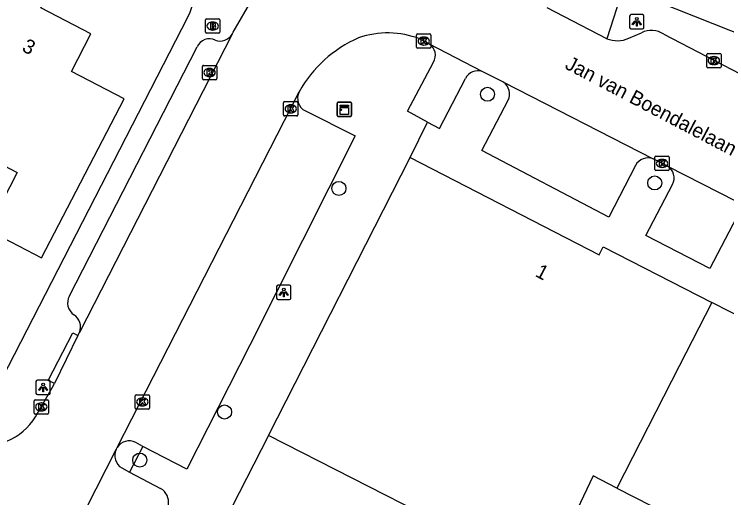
# Model space of a CAD drawing. Extents: x 160356 to 161355, y 381727 to 382845.
# Drawn here: x 160771.25 to 160820.98, y 382352.6 to 382386.31 of the extents above; entities that cross this region are included whole.
import ezdxf

# ---------------------------------------------------------------- set-up
doc = ezdxf.new("R2010")
doc.units = 0
for name, color, linetype in [('IMGEO_Boom', 7, 'Continuous'), ('IMGEO_Brandkraan', 7, 'Continuous'), ('IMGEO_Kast', 7, 'Continuous'), ('IMGEO_Kolk', 7, 'Continuous'), ('IMGEO_Lichtpunt', 7, 'Continuous'), ('IMGEO_Openbare_ruimte_label', 7, 'Continuous'), ('IMGEO_Pand', 7, 'Continuous'), ('IMGEO_Pand_nummerreeks', 7, 'Continuous'), ('IMGEO_Parkeervlak_open', 7, 'Continuous'), ('IMGEO_Rijbaan_lokaal_open', 7, 'Continuous'), ('IMGEO_Voetpad_open', 7, 'Continuous')]:
    doc.layers.add(name, color=color, linetype=linetype)

msp = doc.modelspace()

# ---------------------------------------------------------------- linework, layer by layer
at = {"layer": 'IMGEO_Boom'}
for centre in [(160804.277, 382380.732), (160815.946, 382374.549), (160793.912, 382374.172), (160785.934, 382358.579), (160780.014, 382355.228)]:
    msp.add_circle(centre, 0.489, dxfattribs=at)
at = {"layer": 'IMGEO_Brandkraan'}
for p, q in [((160784.601, 382385.068), (160784.601, 382385.92)), ((160784.676, 382385.994), (160785.528, 382385.994)), ((160785.089, 382385.774), (160785.114, 382385.774)), ((160785.602, 382385.92), (160785.602, 382385.068)), ((160785.112, 382385.214), (160785.087, 382385.214)), ((160785.528, 382384.994), (160784.676, 382384.994))]:
    msp.add_line(p, q, dxfattribs=at)
for points in [[(160784.601, 382385.068), (160784.601, 382385.92)], [(160784.676, 382385.994), (160785.528, 382385.994)], [(160784.949, 382385.694), (160784.949, 382385.294), (160785.162, 382385.294)], [(160785.18, 382385.694), (160784.949, 382385.694)], [(160785.602, 382385.92), (160785.602, 382385.068)], [(160785.128, 382385.613), (160785.074, 382385.613), (160785.074, 382385.537)], [(160785.074, 382385.537), (160785.127, 382385.537)], [(160785.136, 382385.461), (160785.074, 382385.461), (160785.074, 382385.38)], [(160785.074, 382385.38), (160785.136, 382385.38)], [(160785.528, 382384.994), (160784.676, 382384.994)]]:
    msp.add_lwpolyline(points, dxfattribs=at)
for centre, radius, start, end in [((160784.678, 382385.918), 0.0765, 91.552, 178.448), ((160784.678, 382385.918), 0.0765, 91.552, 178.448), ((160785.184, 382385.549), 0.145, 59.4692, 91.5367), ((160785.526, 382385.918), 0.0765, 1.552, 88.448), ((160785.526, 382385.918), 0.0765, 1.552, 88.448), ((160785.129, 382385.575), 0.0379, 267.8285, 90.9355), ((160785.137, 382385.42), 0.0404, 269.8759, 90.5077), ((160785.168, 382385.545), 0.251, 268.6676, 293.5347), ((160785.209, 382385.596), 0.0922, 285.5137, 58.1501), ((160785.214, 382385.404), 0.105, 301.3115, 78.989), ((160784.678, 382385.07), 0.0765, 181.552, 268.448), ((160784.678, 382385.07), 0.0765, 181.552, 268.448), ((160785.526, 382385.07), 0.0765, 271.552, 358.448), ((160785.526, 382385.07), 0.0765, 271.552, 358.448)]:
    msp.add_arc(centre, radius, start, end, dxfattribs=at)
for centre, major_axis, ratio, start_param, end_param in [((160785.088, 382385.494), (-0.387, 0.002), 0.722429, 4.712389, 7.853982), ((160785.113, 382385.494), (-0.39, 0.002), 0.717154, 1.570796, 4.712389)]:
    msp.add_ellipse(centre, major_axis=major_axis, ratio=ratio, start_param=start_param, end_param=end_param, dxfattribs=at)
at = {"layer": 'IMGEO_Kast'}
for p, q in [((160793.793, 382379.261), (160793.793, 382380.102)), ((160793.793, 382380.102), (160793.793, 382379.261)), ((160793.868, 382380.186), (160794.709, 382380.186)), ((160794.709, 382380.186), (160793.868, 382380.186)), ((160794.793, 382380.111), (160794.793, 382379.27)), ((160794.793, 382379.27), (160794.793, 382380.111)), ((160794.718, 382379.186), (160793.877, 382379.186)), ((160793.877, 382379.186), (160794.718, 382379.186))]:
    msp.add_line(p, q, dxfattribs=at)
for points in [[(160793.988, 382379.976), (160794.588, 382379.976), (160794.588, 382379.891), (160793.988, 382379.891), (160793.988, 382379.976)], [(160793.988, 382379.801), (160794.588, 382379.801), (160794.588, 382379.312), (160793.988, 382379.312), (160793.988, 382379.801)]]:
    msp.add_lwpolyline(points, dxfattribs=at)
msp.add_circle((160794.072, 382379.65), 0.0377, dxfattribs=at)
for centre, start, end in [((160793.871, 382380.108), 92.4484, 184.2845), ((160793.871, 382380.108), 92.4484, 184.2845), ((160794.715, 382380.108), 2.4484, 94.2845), ((160794.715, 382380.108), 2.4484, 94.2845), ((160793.871, 382379.264), 182.4484, 274.2845), ((160793.871, 382379.264), 182.4484, 274.2845), ((160794.715, 382379.264), 272.4484, 4.2845), ((160794.715, 382379.264), 272.4484, 4.2845)]:
    msp.add_arc(centre, 0.0779, start, end, dxfattribs=at)
at = {"layer": 'IMGEO_Kolk'}
for p, q in [((160799.331, 382384.015), (160799.331, 382384.867)), ((160799.406, 382384.941), (160800.258, 382384.941)), ((160799.819, 382384.721), (160799.844, 382384.721)), ((160800.332, 382384.867), (160800.332, 382384.015)), ((160800.258, 382383.941), (160799.406, 382383.941)), ((160799.842, 382384.161), (160799.817, 382384.161)), ((160819.575, 382382.656), (160819.575, 382383.508)), ((160819.65, 382383.582), (160820.502, 382383.582)), ((160820.063, 382383.362), (160820.088, 382383.362)), ((160820.576, 382383.508), (160820.576, 382382.656)), ((160784.46, 382382.751), (160785.312, 382382.751)), ((160820.086, 382382.802), (160820.061, 382382.802)), ((160784.385, 382381.825), (160784.385, 382382.677)), ((160784.873, 382382.531), (160784.898, 382382.531)), ((160785.386, 382382.677), (160785.386, 382381.825)), ((160820.502, 382382.582), (160819.65, 382382.582)), ((160785.312, 382381.751), (160784.46, 382381.751)), ((160784.896, 382381.971), (160784.871, 382381.971)), ((160790.125, 382380.219), (160790.977, 382380.219)), ((160790.05, 382379.293), (160790.05, 382380.145)), ((160790.538, 382379.999), (160790.563, 382379.999)), ((160791.051, 382380.145), (160791.051, 382379.293)), ((160790.977, 382379.219), (160790.125, 382379.219)), ((160790.561, 382379.439), (160790.536, 382379.439)), ((160815.961, 382375.486), (160815.961, 382376.338)), ((160816.036, 382376.412), (160816.888, 382376.412)), ((160816.962, 382376.338), (160816.962, 382375.486)), ((160816.449, 382376.192), (160816.474, 382376.192)), ((160816.888, 382375.412), (160816.036, 382375.412)), ((160816.472, 382375.632), (160816.447, 382375.632)), ((160772.642, 382358.507), (160772.642, 382359.359)), ((160772.717, 382359.433), (160773.569, 382359.433)), ((160773.643, 382359.359), (160773.643, 382358.507)), ((160779.695, 382358.854), (160779.695, 382359.706)), ((160779.77, 382359.78), (160780.622, 382359.78)), ((160780.183, 382359.56), (160780.208, 382359.56)), ((160780.696, 382359.706), (160780.696, 382358.854)), ((160773.13, 382359.213), (160773.155, 382359.213)), ((160780.206, 382359), (160780.181, 382359)), ((160773.569, 382358.433), (160772.717, 382358.433)), ((160773.153, 382358.653), (160773.128, 382358.653)), ((160780.622, 382358.78), (160779.77, 382358.78))]:
    msp.add_line(p, q, dxfattribs=at)
for points in [[(160799.331, 382384.015), (160799.331, 382384.867)], [(160799.406, 382384.941), (160800.258, 382384.941)], [(160800.332, 382384.867), (160800.332, 382384.015)], [(160799.652, 382384.641), (160799.775, 382384.641), (160799.775, 382384.49), (160799.905, 382384.641), (160800.069, 382384.641), (160799.923, 382384.49), (160800.076, 382384.241), (160799.924, 382384.241), (160799.839, 382384.405), (160799.775, 382384.338), (160799.775, 382384.241), (160799.652, 382384.241), (160799.652, 382384.641)], [(160800.258, 382383.941), (160799.406, 382383.941)], [(160819.575, 382382.656), (160819.575, 382383.508)], [(160819.65, 382383.582), (160820.502, 382383.582)], [(160819.896, 382383.282), (160820.019, 382383.282), (160820.019, 382383.131), (160820.149, 382383.282), (160820.313, 382383.282), (160820.167, 382383.131), (160820.32, 382382.882), (160820.168, 382382.882), (160820.083, 382383.046), (160820.019, 382382.979), (160820.019, 382382.882), (160819.896, 382382.882), (160819.896, 382383.282)], [(160820.576, 382383.508), (160820.576, 382382.656)], [(160784.46, 382382.751), (160785.312, 382382.751)], [(160784.385, 382381.825), (160784.385, 382382.677)], [(160784.706, 382382.451), (160784.829, 382382.451), (160784.829, 382382.3), (160784.959, 382382.451), (160785.123, 382382.451), (160784.977, 382382.3), (160785.13, 382382.051), (160784.978, 382382.051), (160784.893, 382382.215), (160784.829, 382382.148), (160784.829, 382382.051), (160784.706, 382382.051), (160784.706, 382382.451)], [(160785.386, 382382.677), (160785.386, 382381.825)], [(160820.502, 382382.582), (160819.65, 382382.582)], [(160785.312, 382381.751), (160784.46, 382381.751)], [(160790.125, 382380.219), (160790.977, 382380.219)], [(160790.05, 382379.293), (160790.05, 382380.145)], [(160790.371, 382379.919), (160790.494, 382379.919), (160790.494, 382379.768), (160790.624, 382379.919), (160790.788, 382379.919), (160790.642, 382379.768), (160790.795, 382379.519), (160790.643, 382379.519), (160790.558, 382379.683), (160790.494, 382379.616), (160790.494, 382379.519), (160790.371, 382379.519), (160790.371, 382379.919)], [(160791.051, 382380.145), (160791.051, 382379.293)], [(160790.977, 382379.219), (160790.125, 382379.219)], [(160815.961, 382375.486), (160815.961, 382376.338)], [(160816.036, 382376.412), (160816.888, 382376.412)], [(160816.962, 382376.338), (160816.962, 382375.486)], [(160816.282, 382376.112), (160816.405, 382376.112), (160816.405, 382375.961), (160816.535, 382376.112), (160816.699, 382376.112), (160816.553, 382375.961), (160816.706, 382375.712), (160816.554, 382375.712), (160816.469, 382375.876), (160816.405, 382375.809), (160816.405, 382375.712), (160816.282, 382375.712), (160816.282, 382376.112)], [(160816.888, 382375.412), (160816.036, 382375.412)], [(160772.642, 382358.507), (160772.642, 382359.359)], [(160772.717, 382359.433), (160773.569, 382359.433)], [(160773.643, 382359.359), (160773.643, 382358.507)], [(160779.695, 382358.854), (160779.695, 382359.706)], [(160779.77, 382359.78), (160780.622, 382359.78)], [(160780.016, 382359.48), (160780.139, 382359.48), (160780.139, 382359.329), (160780.269, 382359.48), (160780.433, 382359.48), (160780.287, 382359.329), (160780.44, 382359.08), (160780.288, 382359.08), (160780.203, 382359.244), (160780.139, 382359.177), (160780.139, 382359.08), (160780.016, 382359.08), (160780.016, 382359.48)], [(160780.696, 382359.706), (160780.696, 382358.854)], [(160772.963, 382359.133), (160773.086, 382359.133), (160773.086, 382358.982), (160773.216, 382359.133), (160773.38, 382359.133), (160773.234, 382358.982), (160773.387, 382358.733), (160773.235, 382358.733), (160773.15, 382358.897), (160773.086, 382358.83), (160773.086, 382358.733), (160772.963, 382358.733), (160772.963, 382359.133)], [(160773.569, 382358.433), (160772.717, 382358.433)], [(160780.622, 382358.78), (160779.77, 382358.78)]]:
    msp.add_lwpolyline(points, dxfattribs=at)
for centre, start, end in [((160799.408, 382384.865), 91.552, 178.448), ((160799.408, 382384.865), 91.552, 178.448), ((160800.256, 382384.865), 1.552, 88.448), ((160800.256, 382384.865), 1.552, 88.448), ((160799.408, 382384.017), 181.552, 268.448), ((160799.408, 382384.017), 181.552, 268.448), ((160800.256, 382384.017), 271.552, 358.448), ((160800.256, 382384.017), 271.552, 358.448), ((160819.652, 382383.506), 91.552, 178.448), ((160819.652, 382383.506), 91.552, 178.448), ((160820.5, 382383.506), 1.552, 88.448), ((160820.5, 382383.506), 1.552, 88.448), ((160784.462, 382382.675), 91.552, 178.448), ((160784.462, 382382.675), 91.552, 178.448), ((160785.31, 382382.675), 1.552, 88.448), ((160785.31, 382382.675), 1.552, 88.448), ((160819.652, 382382.658), 181.552, 268.448), ((160819.652, 382382.658), 181.552, 268.448), ((160820.5, 382382.658), 271.552, 358.448), ((160820.5, 382382.658), 271.552, 358.448), ((160784.462, 382381.827), 181.552, 268.448), ((160784.462, 382381.827), 181.552, 268.448), ((160785.31, 382381.827), 271.552, 358.448), ((160785.31, 382381.827), 271.552, 358.448), ((160790.127, 382380.143), 91.552, 178.448), ((160790.127, 382380.143), 91.552, 178.448), ((160790.975, 382380.143), 1.552, 88.448), ((160790.975, 382380.143), 1.552, 88.448), ((160790.127, 382379.295), 181.552, 268.448), ((160790.127, 382379.295), 181.552, 268.448), ((160790.975, 382379.295), 271.552, 358.448), ((160790.975, 382379.295), 271.552, 358.448), ((160816.038, 382376.336), 91.552, 178.448), ((160816.038, 382376.336), 91.552, 178.448), ((160816.886, 382376.336), 1.552, 88.448), ((160816.886, 382376.336), 1.552, 88.448), ((160816.038, 382375.488), 181.552, 268.448), ((160816.038, 382375.488), 181.552, 268.448), ((160816.886, 382375.488), 271.552, 358.448), ((160816.886, 382375.488), 271.552, 358.448), ((160772.719, 382359.357), 91.552, 178.448), ((160772.719, 382359.357), 91.552, 178.448), ((160773.567, 382359.357), 1.552, 88.448), ((160773.567, 382359.357), 1.552, 88.448), ((160779.772, 382359.704), 91.552, 178.448), ((160779.772, 382359.704), 91.552, 178.448), ((160780.62, 382359.704), 1.552, 88.448), ((160780.62, 382359.704), 1.552, 88.448), ((160779.772, 382358.856), 181.552, 268.448), ((160779.772, 382358.856), 181.552, 268.448), ((160780.62, 382358.856), 271.552, 358.448), ((160780.62, 382358.856), 271.552, 358.448), ((160772.719, 382358.509), 181.552, 268.448), ((160772.719, 382358.509), 181.552, 268.448), ((160773.567, 382358.509), 271.552, 358.448), ((160773.567, 382358.509), 271.552, 358.448)]:
    msp.add_arc(centre, 0.0765, start, end, dxfattribs=at)
for centre, major_axis, ratio, start_param, end_param in [((160799.818, 382384.441), (-0.387, 0.002), 0.722429, 4.712389, 7.853982), ((160799.843, 382384.441), (-0.39, 0.002), 0.717154, 1.570796, 4.712389), ((160820.062, 382383.082), (-0.387, 0.002), 0.722429, 4.712389, 7.853982), ((160820.087, 382383.082), (-0.39, 0.002), 0.717154, 1.570796, 4.712389), ((160784.872, 382382.251), (-0.387, 0.002), 0.722429, 4.712389, 7.853982), ((160784.897, 382382.251), (-0.39, 0.002), 0.717154, 1.570796, 4.712389), ((160790.537, 382379.719), (-0.387, 0.002), 0.722429, 4.712389, 7.853982), ((160790.562, 382379.719), (-0.39, 0.002), 0.717154, 1.570796, 4.712389), ((160816.448, 382375.912), (-0.387, 0.002), 0.722429, 4.712389, 7.853982), ((160816.473, 382375.912), (-0.39, 0.002), 0.717154, 1.570796, 4.712389), ((160780.182, 382359.28), (-0.387, 0.002), 0.722429, 4.712389, 7.853982), ((160780.207, 382359.28), (-0.39, 0.002), 0.717154, 1.570796, 4.712389), ((160773.129, 382358.933), (-0.387, 0.002), 0.722429, 4.712389, 7.853982), ((160773.154, 382358.933), (-0.39, 0.002), 0.717154, 1.570796, 4.712389)]:
    msp.add_ellipse(centre, major_axis=major_axis, ratio=ratio, start_param=start_param, end_param=end_param, dxfattribs=at)
at = {"layer": 'IMGEO_Lichtpunt'}
for p, q in [((160814.197, 382386.191), (160814.197, 382385.384)), ((160814.197, 382386.191), (160814.197, 382385.384)), ((160815.099, 382386.286), (160814.291, 382386.286)), ((160815.099, 382386.286), (160814.291, 382386.286)), ((160815.193, 382385.384), (160815.193, 382386.191)), ((160815.193, 382385.384), (160815.193, 382386.191)), ((160814.291, 382385.29), (160815.099, 382385.29)), ((160814.291, 382385.29), (160815.099, 382385.29)), ((160789.564, 382367.322), (160789.564, 382366.515)), ((160789.564, 382367.322), (160789.564, 382366.515)), ((160790.466, 382367.417), (160789.658, 382367.417)), ((160790.466, 382367.417), (160789.658, 382367.417)), ((160790.56, 382366.515), (160790.56, 382367.322)), ((160790.56, 382366.515), (160790.56, 382367.322)), ((160789.658, 382366.421), (160790.466, 382366.421)), ((160789.658, 382366.421), (160790.466, 382366.421)), ((160772.772, 382360.7), (160772.772, 382359.893)), ((160772.772, 382360.7), (160772.772, 382359.893)), ((160773.674, 382360.795), (160772.866, 382360.795)), ((160773.674, 382360.795), (160772.866, 382360.795)), ((160773.768, 382359.893), (160773.768, 382360.7)), ((160773.768, 382359.893), (160773.768, 382360.7)), ((160772.866, 382359.799), (160773.674, 382359.799)), ((160772.866, 382359.799), (160773.674, 382359.799))]:
    msp.add_line(p, q, dxfattribs=at)
for points in [[(160814.571, 382385.855), (160814.61, 382385.827), (160814.422, 382385.565), (160814.384, 382385.592), (160814.571, 382385.855)], [(160814.673, 382385.807), (160814.72, 382385.807), (160814.72, 382385.485), (160814.673, 382385.485), (160814.673, 382385.807)], [(160814.783, 382385.827), (160814.821, 382385.854), (160815.008, 382385.592), (160814.969, 382385.564), (160814.783, 382385.827)], [(160789.938, 382366.986), (160789.977, 382366.958), (160789.789, 382366.696), (160789.751, 382366.723), (160789.938, 382366.986)], [(160790.04, 382366.938), (160790.087, 382366.938), (160790.087, 382366.616), (160790.04, 382366.616), (160790.04, 382366.938)], [(160790.15, 382366.958), (160790.188, 382366.985), (160790.375, 382366.723), (160790.336, 382366.695), (160790.15, 382366.958)], [(160773.146, 382360.364), (160773.185, 382360.336), (160772.997, 382360.074), (160772.959, 382360.101), (160773.146, 382360.364)], [(160773.358, 382360.336), (160773.396, 382360.363), (160773.583, 382360.101), (160773.544, 382360.073), (160773.358, 382360.336)], [(160773.248, 382360.316), (160773.295, 382360.316), (160773.295, 382359.994), (160773.248, 382359.994), (160773.248, 382360.316)]]:
    msp.add_lwpolyline(points, dxfattribs=at)
for centre in [(160814.696, 382385.989), (160790.063, 382367.12), (160773.271, 382360.498)]:
    msp.add_circle(centre, 0.0994, dxfattribs=at)
for centre, start, end in [((160814.291, 382386.191), 90, 180), ((160814.291, 382386.191), 90, 180), ((160815.099, 382386.191), 0, 90), ((160815.099, 382386.191), 0, 90), ((160814.291, 382385.384), 180, 270), ((160814.291, 382385.384), 180, 270), ((160815.099, 382385.384), 270, 0), ((160815.099, 382385.384), 270, 360), ((160789.658, 382367.322), 90, 180), ((160789.658, 382367.322), 90, 180), ((160790.466, 382367.322), 0, 90), ((160790.466, 382367.322), 0, 90), ((160789.658, 382366.515), 180, 270), ((160789.658, 382366.515), 180, 270), ((160790.466, 382366.515), 270, 0), ((160790.466, 382366.515), 270, 360), ((160772.866, 382360.7), 90, 180), ((160772.866, 382360.7), 90, 180), ((160773.674, 382360.7), 0, 90), ((160773.674, 382360.7), 0, 90), ((160772.866, 382359.893), 180, 270), ((160772.866, 382359.893), 180, 270), ((160773.674, 382359.893), 270, 0), ((160773.674, 382359.893), 270, 360)]:
    msp.add_arc(centre, 0.0946, start, end, dxfattribs=at)
at = {"layer": 'IMGEO_Pand'}
for points in [[(160765.294, 382378.554), (160765.411, 382378.493), (160765.69, 382379.032), (160768.069, 382377.797), (160767.76, 382377.201), (160771.469, 382375.276), (160769.396, 382371.281), (160773.168, 382369.324), (160778.923, 382380.419), (160775.239, 382382.33), (160776.597, 382384.948), (160773.121, 382386.752), (160774.623, 382389.646), (160771.831, 382391.096), (160770.376, 382388.304)], [(160825.072, 382383.925), (160824.965, 382383.698), (160813.753, 382388.163)], [(160788.986, 382356.937), (160798.877, 382376.326)], [(160798.877, 382376.326), (160812.061, 382369.528), (160812.35, 382370.094), (160819.927, 382366.214)], [(160819.927, 382366.214), (160817.648, 382361.764), (160813.302, 382353.278)], [(160788.986, 382356.937), (160786.44, 382351.946), (160786.217, 382351.513), (160783.554, 382346.34), (160782.49, 382344.273)], [(160800.669, 382350.981), (160788.986, 382356.937)], [(160813.302, 382353.278), (160811.658, 382354.12), (160808.311, 382347.085)], [(160813.302, 382353.278), (160816.9, 382351.435), (160814.216, 382345.793), (160813.7, 382344.709), (160813.558, 382344.41)]]:
    msp.add_lwpolyline(points, dxfattribs=at)
at = {"layer": 'IMGEO_Parkeervlak_open'}
for points in [[(160780.239, 382356.176), (160779.732, 382356.45)], [(160778.754, 382354.675), (160779.287, 382354.386)]]:
    msp.add_lwpolyline(points, dxfattribs=at)
for centre, radius, start, end in [((160779.273, 382355.579), 0.984, 62.1968, 148.3359), ((160779.271, 382355.533), 1.001, 154.9221, 238.9187)]:
    msp.add_arc(centre, radius, start, end, dxfattribs=at)
at = {"layer": 'IMGEO_Rijbaan_lokaal_open'}
for points in [[(160786.462, 382384.927), (160786.529, 382385.059), (160787.856, 382387.367)], [(160812.604, 382384.607), (160808.435, 382386.755)], [(160786.462, 382384.927), (160775.798, 382364.13)], [(160814.138, 382384.638), (160815.02, 382385.028)], [(160816.589, 382384.923), (160843.171, 382371.121), (160851.259, 382367.027)], [(160800.225, 382384.222), (160799.55, 382384.598)], [(160803.917, 382382.318), (160800.225, 382384.222)], [(160805.403, 382381.588), (160803.917, 382382.318)], [(160805.403, 382381.588), (160815.833, 382376.227)], [(160778.435, 382356.096), (160791.132, 382380.913)], [(160816.846, 382375.72), (160815.833, 382376.227)], [(160816.846, 382375.72), (160822.824, 382372.668)], [(160775.691, 382363.91), (160774.054, 382360.557)], [(160775.691, 382363.91), (160775.798, 382364.13)], [(160772.749, 382358.239), (160773.927, 382360.308), (160774.054, 382360.557)], [(160774.902, 382349.142), (160778.364, 382355.957)], [(160778.364, 382355.957), (160778.435, 382356.096)]]:
    msp.add_lwpolyline(points, dxfattribs=at)
for centre, radius, start, end in [((160797.324, 382378.857), 6.158, 68.805, 109.3135), ((160815.709, 382383.549), 1.632, 57.361, 114.9818), ((160798.765, 382376.643), 8.746, 113.4327, 150.7775), ((160813.333, 382386.488), 2.018, 248.8111, 293.5043), ((160769.091, 382360.554), 4.329, 292.3775, 327.6696)]:
    msp.add_arc(centre, radius, start, end, dxfattribs=at)
at = {"layer": 'IMGEO_Voetpad_open'}
for points in [[(160813.753, 382388.163), (160812.604, 382384.607)], [(160783.365, 382386.123), (160769.515, 382359.228)], [(160775.105, 382366.67), (160784.021, 382384.047)], [(160800.092, 382378.799), (160798.699, 382379.56), (160800.514, 382382.982)], [(160800.092, 382378.799), (160800.936, 382378.337), (160802.752, 382381.834)], [(160814.616, 382375.762), (160812.752, 382372.165), (160803.886, 382376.809), (160805.722, 382380.312)], [(160791.574, 382379.571), (160795.05, 382377.839), (160787.688, 382363.236), (160783.29, 382354.593), (160780.239, 382356.176)], [(160798.877, 382376.326), (160800.092, 382378.799)], [(160821.645, 382372.152), (160819.791, 382368.579), (160815.319, 382370.897), (160817.197, 382374.45)], [(160834.522, 382358.737), (160823.776, 382364.261), (160819.927, 382366.214)], [(160774.054, 382360.557), (160773.613, 382360.786), (160775.337, 382364.095), (160775.691, 382363.91)], [(160780.239, 382356.176), (160779.287, 382354.386)], [(160779.287, 382354.386), (160781.469, 382353.236)]]:
    msp.add_lwpolyline(points, dxfattribs=at)
for centre, radius, start, end in [((160780.748, 382387.608), 3.009, 330.4198, 60.4093), ((160785.609, 382385.445), 0.998, 250.6517, 328.754), ((160784.861, 382383.691), 0.912, 62.8238, 157.0546), ((160799.727, 382383.452), 0.917, 329.1322, 57.1066), ((160803.609, 382381.415), 0.954, 71.173, 153.948), ((160804.75, 382380.747), 1.065, 335.9095, 52.163), ((160792.027, 382380.464), 1.002, 153.3765, 243.083), ((160815.467, 382375.36), 0.941, 67.1256, 154.6968), ((160816.315, 382374.89), 0.986, 333.5016, 57.3977), ((160775.961, 382366.181), 0.985, 150.2817, 236.3652), ((160774.88, 382364.519), 0.997, 337.0241, 57.5408), ((160780.961, 382352.299), 1.066, 349.5001, 61.5445)]:
    msp.add_arc(centre, radius, start, end, dxfattribs=at)

# ---------------------------------------------------------------- texts
at = {"layer": 'IMGEO_Openbare_ruimte_label'}
msp.add_text('Jan van Boendalelaan', height=1, rotation=332.2815, dxfattribs=at).set_placement((160809.617, 382382.563))
at = {"layer": 'IMGEO_Pand_nummerreeks'}
for s, rotation, p in [('3', 332.498, (160771.729, 382383.784)), ('1', 332.3263, (160807.548, 382368.075))]:
    msp.add_text(s, height=1, rotation=rotation, dxfattribs=at).set_placement(p)

doc.saveas('drawing.dxf')
